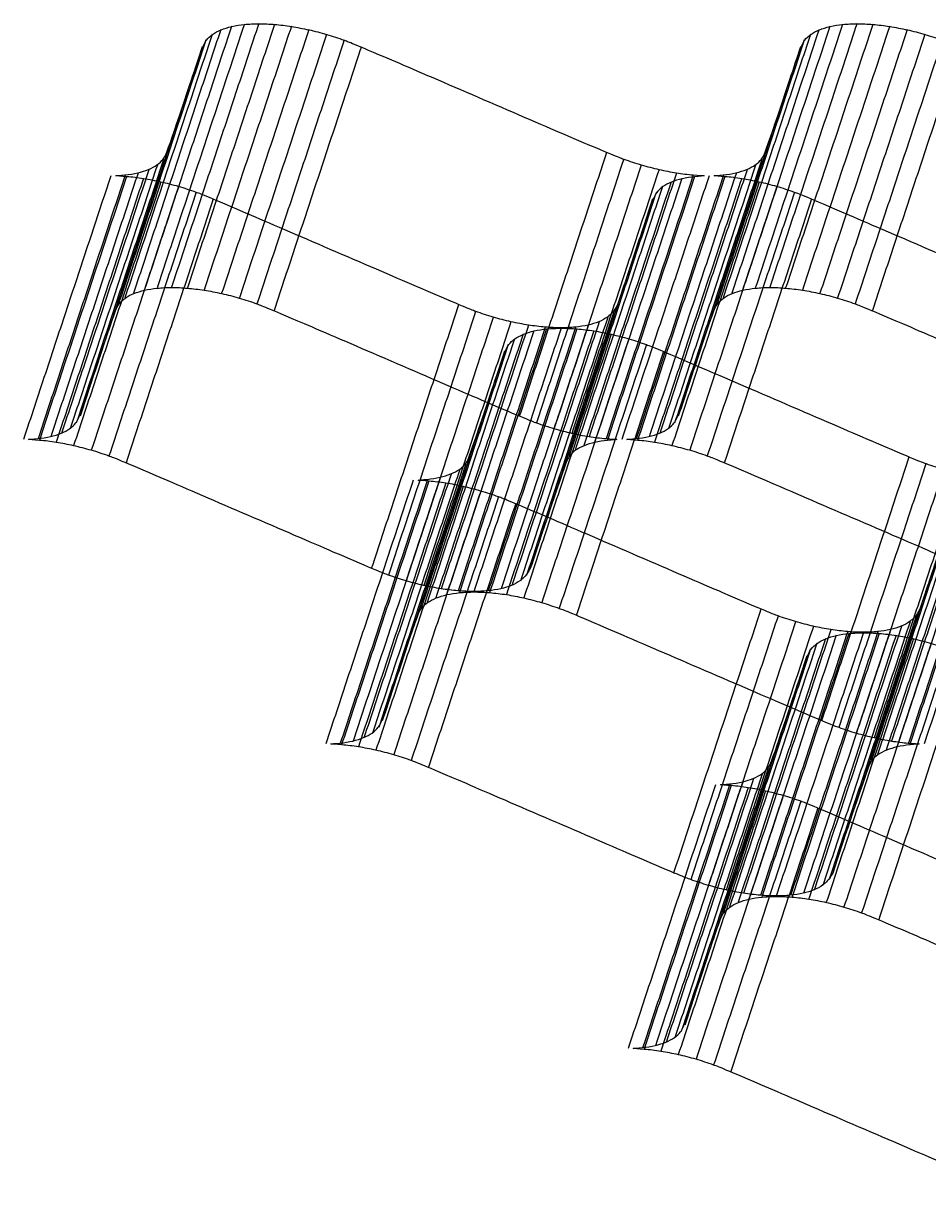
# Model space of a CAD drawing. Extents: x 638850 to 644908, y 297188 to 298900.
# Drawn here: x 643449.4 to 643473.16, y 298522.31 to 298553.23 of the extents above; entities that cross this region are included whole.
import ezdxf

# ---------------------------------------------------------------- set-up
doc = ezdxf.new("R2010")
doc.units = 0
doc.layers.add('12', color=7, linetype='Continuous')

msp = doc.modelspace()

# ---------------------------------------------------------------- linework, layer by layer
at = {"layer": '12'}
for points, degree in [([(643455.579, 298553.228), (643453.287, 298546.299)], 1), ([(643471.306, 298553.228), (643469.014, 298546.299)], 1), ([(643465.013, 298545.838), (643465.933, 298548.619), (643466.031, 298548.797), (643466.193, 298548.948), (643466.419, 298549.067), (643466.703, 298549.156), (643467.038, 298549.21), (643467.418, 298549.229), (643467.003, 298549.245), (643466.56, 298549.299), (643466.101, 298549.388), (643465.634, 298549.51), (643465.172, 298549.661), (643464.721, 298549.836), (643458.276, 298552.617), (643457.825, 298552.796), (643457.364, 298552.947), (643456.896, 298553.068), (643456.437, 298553.155), (643455.995, 298553.209), (643455.579, 298553.228), (643455.201, 298553.209), (643454.863, 298553.155), (643454.58, 298553.068), (643454.356, 298552.947), (643454.191, 298552.796), (643454.094, 298552.617), (643453.176, 298549.836), (643453.079, 298549.661), (643452.914, 298549.51), (643452.69, 298549.388), (643452.406, 298549.299), (643452.069, 298549.245), (643451.691, 298549.229), (643452.107, 298549.21), (643452.547, 298549.156), (643453.008, 298549.067), (643453.473, 298548.948), (643453.937, 298548.797), (643454.385, 298548.619), (643460.833, 298545.838), (643461.281, 298545.659), (643461.743, 298545.508), (643462.21, 298545.387), (643462.669, 298545.3), (643463.112, 298545.246), (643463.528, 298545.227), (643463.908, 298545.246), (643464.243, 298545.3), (643464.527, 298545.387), (643464.753, 298545.508), (643464.915, 298545.659), (643465.013, 298545.838)], 3), ([(643454.356, 298552.947), (643452.061, 298546.019)], 1), ([(643454.58, 298553.068), (643452.288, 298546.14)], 1), ([(643454.863, 298553.155), (643452.571, 298546.226)], 1), ([(643455.201, 298553.209), (643452.906, 298546.28)], 1), ([(643455.995, 298553.209), (643453.702, 298546.28)], 1), ([(643456.437, 298553.155), (643454.142, 298546.226)], 1), ([(643456.896, 298553.068), (643454.604, 298546.14)], 1), ([(643457.364, 298552.947), (643455.069, 298546.019)], 1), ([(643480.74, 298545.838), (643481.661, 298548.619), (643481.758, 298548.797), (643481.92, 298548.948), (643482.147, 298549.067), (643482.43, 298549.156), (643482.765, 298549.21), (643483.146, 298549.229), (643482.73, 298549.245), (643482.287, 298549.299), (643481.828, 298549.388), (643481.361, 298549.51), (643480.899, 298549.661), (643480.449, 298549.836), (643474.004, 298552.617), (643473.553, 298552.796), (643473.091, 298552.947), (643472.624, 298553.068), (643472.165, 298553.155), (643471.722, 298553.209), (643471.306, 298553.228), (643470.928, 298553.209), (643470.594, 298553.155), (643470.307, 298553.068), (643470.083, 298552.947), (643469.919, 298552.796), (643469.821, 298552.617), (643468.903, 298549.836), (643468.806, 298549.661), (643468.641, 298549.51), (643468.417, 298549.388), (643468.134, 298549.299), (643467.796, 298549.245), (643467.418, 298549.229), (643467.834, 298549.21), (643468.274, 298549.156), (643468.736, 298549.067), (643469.2, 298548.948), (643469.665, 298548.797), (643470.113, 298548.619), (643476.561, 298545.838), (643477.009, 298545.659), (643477.47, 298545.508), (643477.938, 298545.387), (643478.397, 298545.3), (643478.839, 298545.246), (643479.255, 298545.227), (643479.636, 298545.246), (643479.971, 298545.3), (643480.254, 298545.387), (643480.481, 298545.508), (643480.643, 298545.659), (643480.74, 298545.838)], 3), ([(643470.083, 298552.947), (643467.788, 298546.019)], 1), ([(643470.307, 298553.068), (643468.015, 298546.14)], 1), ([(643470.594, 298553.155), (643468.299, 298546.226)], 1), ([(643470.928, 298553.209), (643468.633, 298546.28)], 1), ([(643471.722, 298553.209), (643469.43, 298546.28)], 1), ([(643472.165, 298553.155), (643469.87, 298546.226)], 1), ([(643472.624, 298553.068), (643470.332, 298546.14)], 1), ([(643473.091, 298552.947), (643470.796, 298546.019)], 1), ([(643454.094, 298552.617), (643451.802, 298545.689)], 1), ([(643454.191, 298552.796), (643451.896, 298545.867)], 1), ([(643457.825, 298552.796), (643455.533, 298545.867)], 1), ([(643458.276, 298552.617), (643455.981, 298545.689)], 1), ([(643469.821, 298552.617), (643467.529, 298545.689)], 1), ([(643469.919, 298552.796), (643467.626, 298545.867)], 1), ([(643473.553, 298552.796), (643471.26, 298545.867)], 1), ([(643474.004, 298552.617), (643471.709, 298545.689)], 1), ([(643453.176, 298549.836), (643450.881, 298542.908)], 1), ([(643464.721, 298549.836), (643462.429, 298542.908)], 1), ([(643468.903, 298549.836), (643466.608, 298542.908)], 1), ([(643453.079, 298549.661), (643450.784, 298542.733)], 1), ([(643465.172, 298549.661), (643462.877, 298542.733)], 1), ([(643468.806, 298549.661), (643466.511, 298542.733)], 1), ([(643451.691, 298549.229), (643449.396, 298542.301)], 1), ([(643452.069, 298549.245), (643449.777, 298542.317)], 1), ([(643452.107, 298549.21), (643449.812, 298542.282)], 1), ([(643452.406, 298549.299), (643450.111, 298542.371)], 1), ([(643452.69, 298549.388), (643450.395, 298542.46)], 1), ([(643452.914, 298549.51), (643450.622, 298542.581)], 1), ([(643465.634, 298549.51), (643463.339, 298542.581)], 1), ([(643466.101, 298549.388), (643463.806, 298542.46)], 1), ([(643466.56, 298549.299), (643464.265, 298542.371)], 1), ([(643467.003, 298549.245), (643464.708, 298542.317)], 1), ([(643467.038, 298549.21), (643464.743, 298542.282)], 1), ([(643467.418, 298549.229), (643465.123, 298542.301)], 1), ([(643467.418, 298549.229), (643465.123, 298542.301)], 1), ([(643467.796, 298549.245), (643465.504, 298542.317)], 1), ([(643467.834, 298549.21), (643465.539, 298542.282)], 1), ([(643468.134, 298549.299), (643465.839, 298542.371)], 1), ([(643468.417, 298549.388), (643466.122, 298542.46)], 1), ([(643468.641, 298549.51), (643466.349, 298542.581)], 1), ([(643452.547, 298549.156), (643450.254, 298542.228)], 1), ([(643453.008, 298549.067), (643450.713, 298542.139)], 1), ([(643453.473, 298548.948), (643451.178, 298542.02)], 1), ([(643466.193, 298548.948), (643463.898, 298542.02)], 1), ([(643466.419, 298549.067), (643464.124, 298542.139)], 1), ([(643466.703, 298549.156), (643464.408, 298542.228)], 1), ([(643468.274, 298549.156), (643465.982, 298542.228)], 1), ([(643468.736, 298549.067), (643466.441, 298542.139)], 1), ([(643469.2, 298548.948), (643466.908, 298542.02)], 1), ([(643453.937, 298548.797), (643451.642, 298541.869)], 1), ([(643454.385, 298548.619), (643452.09, 298541.69)], 1), ([(643465.933, 298548.619), (643463.638, 298541.69)], 1), ([(643466.031, 298548.797), (643463.736, 298541.869)], 1), ([(643469.665, 298548.797), (643467.37, 298541.869)], 1), ([(643470.113, 298548.619), (643467.818, 298541.69)], 1), ([(643462.718, 298538.909), (643463.638, 298541.69), (643463.736, 298541.869), (643463.898, 298542.02), (643464.124, 298542.139), (643464.408, 298542.228), (643464.743, 298542.282), (643465.123, 298542.301), (643464.708, 298542.317), (643464.265, 298542.371), (643463.806, 298542.46), (643463.339, 298542.581), (643462.877, 298542.733), (643462.429, 298542.908), (643455.981, 298545.689), (643455.533, 298545.867), (643455.069, 298546.019), (643454.604, 298546.14), (643454.142, 298546.226), (643453.702, 298546.28), (643453.287, 298546.299), (643452.906, 298546.28), (643452.571, 298546.226), (643452.288, 298546.14), (643452.061, 298546.019), (643451.896, 298545.867), (643451.802, 298545.689), (643450.881, 298542.908), (643450.784, 298542.733), (643450.622, 298542.581), (643450.395, 298542.46), (643450.111, 298542.371), (643449.777, 298542.317), (643449.396, 298542.301), (643449.812, 298542.282), (643450.254, 298542.228), (643450.713, 298542.139), (643451.178, 298542.02), (643451.642, 298541.869), (643452.09, 298541.69), (643458.538, 298538.909), (643458.986, 298538.731), (643459.451, 298538.58), (643459.915, 298538.459), (643460.374, 298538.372), (643460.817, 298538.318), (643461.233, 298538.299), (643461.613, 298538.318), (643461.948, 298538.372), (643462.232, 298538.459), (643462.458, 298538.58), (643462.62, 298538.731), (643462.718, 298538.909)], 3), ([(643478.445, 298538.909), (643479.366, 298541.69), (643479.463, 298541.869), (643479.625, 298542.02), (643479.852, 298542.139), (643480.135, 298542.228), (643480.47, 298542.282), (643480.851, 298542.301), (643480.435, 298542.317), (643479.992, 298542.371), (643479.533, 298542.46), (643479.066, 298542.581), (643478.604, 298542.733), (643478.156, 298542.908), (643471.709, 298545.689), (643471.26, 298545.867), (643470.796, 298546.019), (643470.332, 298546.14), (643469.87, 298546.226), (643469.43, 298546.28), (643469.014, 298546.299), (643468.633, 298546.28), (643468.299, 298546.226), (643468.015, 298546.14), (643467.788, 298546.019), (643467.626, 298545.867), (643467.529, 298545.689), (643466.608, 298542.908), (643466.511, 298542.733), (643466.349, 298542.581), (643466.122, 298542.46), (643465.839, 298542.371), (643465.504, 298542.317), (643465.123, 298542.301), (643465.539, 298542.282), (643465.982, 298542.228), (643466.441, 298542.139), (643466.908, 298542.02), (643467.37, 298541.869), (643467.818, 298541.69), (643474.266, 298538.909), (643474.714, 298538.731), (643475.178, 298538.58), (643475.643, 298538.459), (643476.104, 298538.372), (643476.544, 298538.318), (643476.96, 298538.299), (643477.341, 298538.318), (643477.676, 298538.372), (643477.959, 298538.459), (643478.186, 298538.58), (643478.348, 298538.731), (643478.445, 298538.909)], 3), ([(643460.833, 298545.838), (643458.538, 298538.909)], 1), ([(643465.013, 298545.838), (643462.718, 298538.909)], 1), ([(643461.281, 298545.659), (643458.986, 298538.731)], 1), ([(643461.743, 298545.508), (643459.451, 298538.58)], 1), ([(643464.753, 298545.508), (643462.458, 298538.58)], 1), ([(643464.915, 298545.659), (643462.62, 298538.731)], 1), ([(643472.961, 298537.838), (643473.879, 298540.619), (643473.977, 298540.797), (643474.141, 298540.948), (643474.365, 298541.067), (643474.649, 298541.156), (643474.986, 298541.21), (643475.364, 298541.229), (643474.949, 298541.245), (643474.509, 298541.299), (643474.047, 298541.388), (643473.582, 298541.51), (643473.118, 298541.661), (643472.67, 298541.836), (643466.222, 298544.617), (643465.774, 298544.795), (643465.312, 298544.947), (643464.845, 298545.068), (643464.386, 298545.157), (643463.943, 298545.209), (643463.528, 298545.227), (643463.147, 298545.209), (643462.812, 298545.157), (643462.529, 298545.068), (643462.302, 298544.947), (643462.14, 298544.795), (643462.043, 298544.617), (643461.122, 298541.836), (643461.025, 298541.661), (643460.863, 298541.51), (643460.636, 298541.388), (643460.352, 298541.299), (643460.018, 298541.245), (643459.637, 298541.229), (643460.053, 298541.21), (643460.496, 298541.156), (643460.955, 298541.067), (643461.422, 298540.948), (643461.883, 298540.797), (643462.334, 298540.619), (643468.779, 298537.838), (643469.23, 298537.659), (643469.692, 298537.508), (643470.159, 298537.387), (643470.618, 298537.3), (643471.061, 298537.246), (643471.476, 298537.227), (643471.854, 298537.246), (643472.189, 298537.3), (643472.475, 298537.387), (643472.7, 298537.508), (643472.864, 298537.659), (643472.961, 298537.838)], 3), ([(643462.21, 298545.387), (643459.915, 298538.459)], 1), ([(643462.669, 298545.3), (643460.374, 298538.372)], 1), ([(643463.112, 298545.246), (643460.817, 298538.318)], 1), ([(643463.147, 298545.209), (643460.855, 298538.28)], 1), ([(643463.528, 298545.227), (643461.233, 298538.299)], 1), ([(643463.528, 298545.227), (643461.233, 298538.299)], 1), ([(643463.908, 298545.246), (643461.613, 298538.318)], 1), ([(643463.943, 298545.209), (643461.648, 298538.28)], 1), ([(643464.243, 298545.3), (643461.948, 298538.372)], 1), ([(643464.527, 298545.387), (643462.232, 298538.459)], 1), ([(643462.302, 298544.947), (643460.007, 298538.018)], 1), ([(643462.529, 298545.068), (643460.234, 298538.14)], 1), ([(643462.812, 298545.157), (643460.517, 298538.229)], 1), ([(643464.386, 298545.157), (643462.091, 298538.229)], 1), ([(643464.845, 298545.068), (643462.55, 298538.14)], 1), ([(643465.312, 298544.947), (643463.017, 298538.018)], 1), ([(643462.043, 298544.617), (643459.748, 298537.689)], 1), ([(643462.14, 298544.795), (643459.845, 298537.867)], 1), ([(643465.774, 298544.795), (643463.479, 298537.867)], 1), ([(643466.222, 298544.617), (643463.93, 298537.689)], 1), ([(643461.122, 298541.836), (643458.827, 298534.908)], 1), ([(643472.67, 298541.836), (643470.375, 298534.908)], 1), ([(643460.863, 298541.51), (643458.568, 298534.581)], 1), ([(643461.025, 298541.661), (643458.732, 298534.733)], 1), ([(643473.118, 298541.661), (643470.826, 298534.733)], 1), ([(643473.582, 298541.51), (643471.287, 298534.581)], 1), ([(643459.637, 298541.229), (643457.342, 298534.301)], 1), ([(643460.018, 298541.245), (643457.723, 298534.317)], 1), ([(643460.053, 298541.21), (643457.758, 298534.282)], 1), ([(643460.352, 298541.299), (643458.057, 298534.371)], 1), ([(643460.636, 298541.388), (643458.344, 298534.46)], 1), ([(643474.047, 298541.388), (643471.755, 298534.46)], 1), ([(643474.509, 298541.299), (643472.214, 298534.371)], 1), ([(643474.949, 298541.245), (643472.656, 298534.317)], 1), ([(643474.986, 298541.21), (643472.691, 298534.282)], 1), ([(643475.364, 298541.229), (643473.072, 298534.301)], 1), ([(643475.364, 298541.229), (643473.072, 298534.301)], 1), ([(643460.496, 298541.156), (643458.201, 298534.228)], 1), ([(643460.955, 298541.067), (643458.66, 298534.139)], 1), ([(643461.422, 298540.948), (643459.127, 298534.02)], 1), ([(643474.141, 298540.948), (643471.846, 298534.02)], 1), ([(643474.365, 298541.067), (643472.073, 298534.139)], 1), ([(643474.649, 298541.156), (643472.357, 298534.228)], 1), ([(643461.883, 298540.797), (643459.588, 298533.869)], 1), ([(643462.334, 298540.619), (643460.039, 298533.69)], 1), ([(643473.879, 298540.619), (643471.587, 298533.69)], 1), ([(643473.977, 298540.797), (643471.682, 298533.869)], 1), ([(643470.666, 298530.909), (643471.587, 298533.69), (643471.682, 298533.869), (643471.846, 298534.02), (643472.073, 298534.139), (643472.357, 298534.228), (643472.691, 298534.282), (643473.072, 298534.301), (643472.656, 298534.317), (643472.214, 298534.371), (643471.755, 298534.46), (643471.287, 298534.581), (643470.826, 298534.733), (643470.375, 298534.908), (643463.93, 298537.689), (643463.479, 298537.867), (643463.017, 298538.018), (643462.55, 298538.14), (643462.091, 298538.229), (643461.648, 298538.28), (643461.233, 298538.299), (643460.855, 298538.28), (643460.517, 298538.229), (643460.234, 298538.14), (643460.007, 298538.018), (643459.845, 298537.867), (643459.748, 298537.689), (643458.827, 298534.908), (643458.732, 298534.733), (643458.568, 298534.581), (643458.344, 298534.46), (643458.057, 298534.371), (643457.723, 298534.317), (643457.342, 298534.301), (643457.758, 298534.282), (643458.201, 298534.228), (643458.66, 298534.139), (643459.127, 298534.02), (643459.588, 298533.869), (643460.039, 298533.69), (643466.484, 298530.909), (643466.935, 298530.731), (643467.397, 298530.58), (643467.864, 298530.458), (643468.323, 298530.372), (643468.766, 298530.318), (643469.181, 298530.299), (643469.559, 298530.318), (643469.897, 298530.372), (643470.18, 298530.458), (643470.407, 298530.58), (643470.569, 298530.731), (643470.666, 298530.909)], 3), ([(643468.779, 298537.838), (643466.484, 298530.909)], 1), ([(643472.961, 298537.838), (643470.666, 298530.909)], 1), ([(643469.23, 298537.659), (643466.935, 298530.731)], 1), ([(643469.692, 298537.508), (643467.397, 298530.58)], 1), ([(643472.7, 298537.508), (643470.407, 298530.58)], 1), ([(643472.864, 298537.659), (643470.569, 298530.731)], 1), ([(643480.908, 298529.837), (643481.828, 298532.618), (643481.925, 298532.797), (643482.087, 298532.948), (643482.314, 298533.067), (643482.598, 298533.156), (643482.933, 298533.21), (643483.313, 298533.229), (643482.897, 298533.245), (643482.455, 298533.299), (643481.996, 298533.388), (643481.529, 298533.509), (643481.067, 298533.661), (643480.619, 298533.836), (643474.171, 298536.617), (643473.723, 298536.795), (643473.258, 298536.947), (643472.791, 298537.068), (643472.332, 298537.157), (643471.892, 298537.208), (643471.476, 298537.227), (643471.096, 298537.208), (643470.761, 298537.157), (643470.477, 298537.068), (643470.251, 298536.947), (643470.086, 298536.795), (643469.991, 298536.617), (643469.071, 298533.836), (643468.974, 298533.661), (643468.812, 298533.509), (643468.585, 298533.388), (643468.301, 298533.299), (643467.964, 298533.245), (643467.586, 298533.229), (643468.002, 298533.21), (643468.444, 298533.156), (643468.903, 298533.067), (643469.368, 298532.948), (643469.832, 298532.797), (643470.28, 298532.618), (643476.728, 298529.837), (643477.176, 298529.659), (643477.641, 298529.508), (643478.105, 298529.389), (643478.564, 298529.3), (643479.007, 298529.246), (643479.423, 298529.227), (643479.803, 298529.246), (643480.138, 298529.3), (643480.422, 298529.389), (643480.648, 298529.508), (643480.81, 298529.659), (643480.908, 298529.837)], 3), ([(643470.159, 298537.387), (643467.864, 298530.458)], 1), ([(643470.618, 298537.3), (643468.323, 298530.372)], 1), ([(643470.761, 298537.157), (643468.466, 298530.229)], 1), ([(643471.061, 298537.246), (643468.766, 298530.318)], 1), ([(643471.096, 298537.208), (643468.801, 298530.28)], 1), ([(643471.476, 298537.227), (643469.181, 298530.299)], 1), ([(643471.476, 298537.227), (643469.181, 298530.299)], 1), ([(643471.854, 298537.246), (643469.559, 298530.318)], 1), ([(643471.892, 298537.208), (643469.597, 298530.28)], 1), ([(643472.189, 298537.3), (643469.897, 298530.372)], 1), ([(643472.332, 298537.157), (643470.04, 298530.229)], 1), ([(643472.475, 298537.387), (643470.18, 298530.458)], 1), ([(643470.251, 298536.947), (643467.956, 298530.018)], 1), ([(643470.477, 298537.068), (643468.182, 298530.14)], 1), ([(643472.791, 298537.068), (643470.499, 298530.14)], 1), ([(643473.258, 298536.947), (643470.963, 298530.018)], 1), ([(643469.991, 298536.617), (643467.696, 298529.689)], 1), ([(643470.086, 298536.795), (643467.794, 298529.867)], 1), ([(643473.723, 298536.795), (643471.428, 298529.867)], 1), ([(643474.171, 298536.617), (643471.876, 298529.689)], 1), ([(643469.071, 298533.836), (643466.776, 298526.908)], 1), ([(643468.812, 298533.509), (643466.517, 298526.581)], 1), ([(643468.974, 298533.661), (643466.679, 298526.732)], 1), ([(643467.586, 298533.229), (643465.291, 298526.3)], 1), ([(643467.964, 298533.245), (643465.671, 298526.317)], 1), ([(643468.002, 298533.21), (643465.707, 298526.282)], 1), ([(643468.301, 298533.299), (643466.006, 298526.371)], 1), ([(643468.444, 298533.156), (643466.149, 298526.228)], 1), ([(643468.585, 298533.388), (643466.29, 298526.46)], 1), ([(643468.903, 298533.067), (643466.608, 298526.138)], 1), ([(643469.368, 298532.948), (643467.075, 298526.02)], 1), ([(643469.832, 298532.797), (643467.537, 298525.868)], 1), ([(643470.28, 298532.618), (643467.985, 298525.69)], 1), ([(643478.613, 298522.909), (643479.533, 298525.69), (643479.63, 298525.868), (643479.792, 298526.02), (643480.019, 298526.138), (643480.303, 298526.228), (643480.64, 298526.282), (643481.018, 298526.3), (643480.602, 298526.317), (643480.16, 298526.371), (643479.701, 298526.46), (643479.236, 298526.581), (643478.772, 298526.732), (643478.324, 298526.908), (643471.876, 298529.689), (643471.428, 298529.867), (643470.963, 298530.018), (643470.499, 298530.14), (643470.04, 298530.229), (643469.597, 298530.28), (643469.181, 298530.299), (643468.801, 298530.28), (643468.466, 298530.229), (643468.182, 298530.14), (643467.956, 298530.018), (643467.794, 298529.867), (643467.696, 298529.689), (643466.776, 298526.908), (643466.679, 298526.732), (643466.517, 298526.581), (643466.29, 298526.46), (643466.006, 298526.371), (643465.671, 298526.317), (643465.291, 298526.3), (643465.707, 298526.282), (643466.149, 298526.228), (643466.608, 298526.138), (643467.075, 298526.02), (643467.537, 298525.868), (643467.985, 298525.69), (643474.433, 298522.909), (643474.881, 298522.731), (643475.346, 298522.58), (643475.813, 298522.461), (643476.272, 298522.372), (643476.712, 298522.318), (643477.128, 298522.299), (643477.508, 298522.318), (643477.843, 298522.372), (643478.127, 298522.461), (643478.353, 298522.58), (643478.518, 298522.731), (643478.613, 298522.909)], 3)]:
    msp.add_open_spline(points, degree=degree, dxfattribs=at)

doc.saveas('drawing.dxf')
